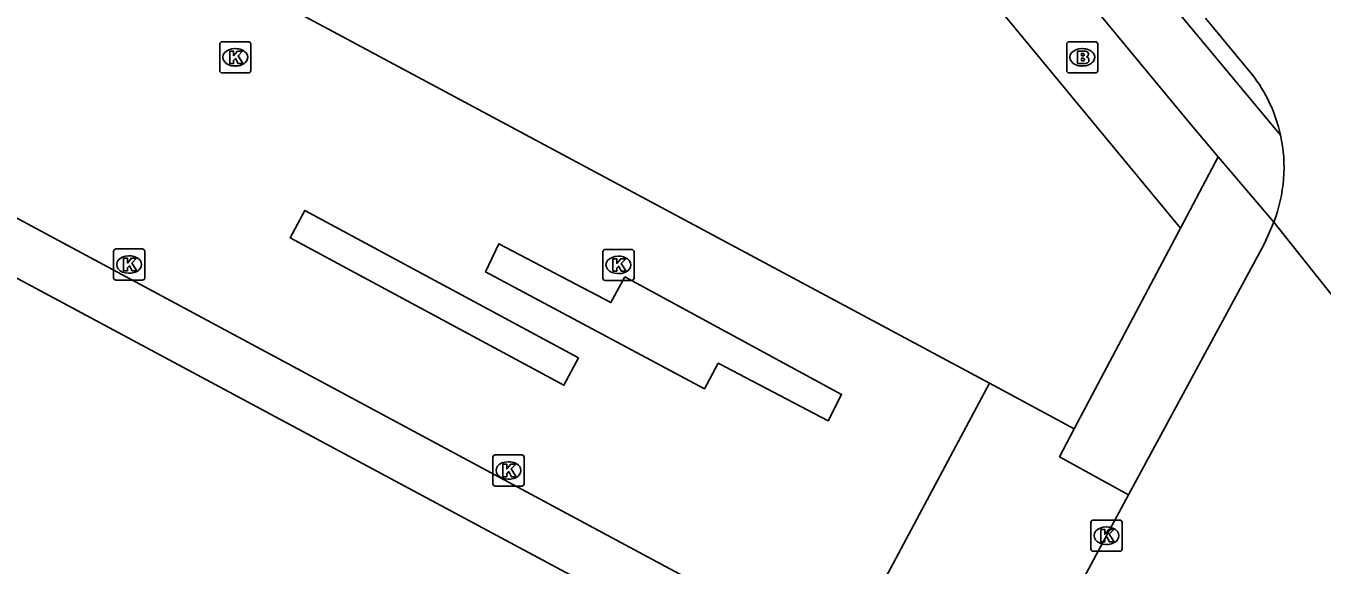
# Model space of a CAD drawing. Extents: x 159489 to 160304, y 383826 to 384530.
# Drawn here: x 159992.11 to 160033.79, y 384153.53 to 384170.85 of the extents above; entities that cross this region are included whole.
import ezdxf

# ---------------------------------------------------------------- set-up
doc = ezdxf.new("R2010")
doc.units = 0
for name, color, linetype in [('IMGEO_Brandkraan', 7, 'Continuous'), ('IMGEO_Fietspad_gesloten', 7, 'Continuous'), ('IMGEO_Kolk', 7, 'Continuous'), ('IMGEO_Pand', 7, 'Continuous'), ('IMGEO_Rijbaan_lokaal_gesloten', 7, 'Continuous'), ('IMGEO_Voetpad_open', 7, 'Continuous')]:
    doc.layers.add(name, color=color, linetype=linetype)

msp = doc.modelspace()

# ---------------------------------------------------------------- linework, layer by layer
at = {"layer": 'IMGEO_Brandkraan'}
for p, q in [((160025.576, 384169.415), (160025.576, 384170.267)), ((160025.651, 384170.341), (160026.503, 384170.341)), ((160026.064, 384170.121), (160026.089, 384170.121)), ((160026.577, 384170.267), (160026.577, 384169.415)), ((160026.503, 384169.341), (160025.651, 384169.341)), ((160026.087, 384169.561), (160026.062, 384169.561))]:
    msp.add_line(p, q, dxfattribs=at)
for points in [[(160025.576, 384169.415), (160025.576, 384170.267)], [(160025.651, 384170.341), (160026.503, 384170.341)], [(160026.577, 384170.267), (160026.577, 384169.415)], [(160025.924, 384170.041), (160025.924, 384169.641), (160026.137, 384169.641)], [(160026.155, 384170.041), (160025.924, 384170.041)], [(160026.103, 384169.96), (160026.049, 384169.96), (160026.049, 384169.884)], [(160026.049, 384169.884), (160026.102, 384169.884)], [(160026.111, 384169.808), (160026.049, 384169.808), (160026.049, 384169.727)], [(160026.049, 384169.727), (160026.111, 384169.727)], [(160026.503, 384169.341), (160025.651, 384169.341)]]:
    msp.add_lwpolyline(points, dxfattribs=at)
for centre, radius, start, end in [((160025.653, 384170.265), 0.0765, 91.552, 178.448), ((160025.653, 384170.265), 0.0765, 91.552, 178.448), ((160026.501, 384170.265), 0.0765, 1.552, 88.448), ((160026.501, 384170.265), 0.0765, 1.552, 88.448), ((160026.104, 384169.922), 0.0379, 267.8285, 90.9355), ((160026.112, 384169.767), 0.0404, 269.8759, 90.5077), ((160026.159, 384169.896), 0.145, 59.4692, 91.5367), ((160026.184, 384169.943), 0.0922, 285.5137, 58.1501), ((160026.189, 384169.751), 0.105, 301.3115, 78.989), ((160025.653, 384169.417), 0.0765, 181.552, 268.448), ((160025.653, 384169.417), 0.0765, 181.552, 268.448), ((160026.143, 384169.892), 0.251, 268.6676, 293.5347), ((160026.501, 384169.417), 0.0765, 271.552, 358.448), ((160026.501, 384169.417), 0.0765, 271.552, 358.448)]:
    msp.add_arc(centre, radius, start, end, dxfattribs=at)
for centre, major_axis, ratio, start_param, end_param in [((160026.063, 384169.841), (-0.387, 0.002), 0.722429, 4.712389, 7.853982), ((160026.088, 384169.841), (-0.39, 0.002), 0.717154, 1.570796, 4.712389)]:
    msp.add_ellipse(centre, major_axis=major_axis, ratio=ratio, start_param=start_param, end_param=end_param, dxfattribs=at)
at = {"layer": 'IMGEO_Fietspad_gesloten'}
for points in [[(159957.532, 384254.825), (159960.033, 384251.817), (159960.897, 384250.561), (160029.527, 384167.731), (160030.452, 384166.645)], [(159959.452, 384254.838), (159959.937, 384254.261), (159961.686, 384252.179), (160032.453, 384167.34)], [(160032.238, 384164.549), (160030.452, 384166.645)]]:
    msp.add_lwpolyline(points, dxfattribs=at)
at = {"layer": 'IMGEO_Kolk'}
for p, q in [((159998.337, 384169.415), (159998.337, 384170.267)), ((159998.412, 384170.341), (159999.264, 384170.341)), ((159998.825, 384170.121), (159998.85, 384170.121)), ((159999.338, 384170.267), (159999.338, 384169.415)), ((159999.264, 384169.341), (159998.412, 384169.341)), ((159998.848, 384169.561), (159998.823, 384169.561)), ((159994.924, 384162.756), (159994.924, 384163.608)), ((159994.999, 384163.682), (159995.851, 384163.682)), ((159995.412, 384163.462), (159995.437, 384163.462)), ((159995.925, 384163.608), (159995.925, 384162.756)), ((160010.66, 384162.744), (160010.66, 384163.596)), ((160010.735, 384163.67), (160011.587, 384163.67)), ((160011.148, 384163.45), (160011.173, 384163.45)), ((160011.661, 384163.596), (160011.661, 384162.744)), ((159995.851, 384162.682), (159994.999, 384162.682)), ((159995.435, 384162.902), (159995.41, 384162.902)), ((160011.587, 384162.67), (160010.735, 384162.67)), ((160011.171, 384162.89), (160011.146, 384162.89)), ((160007.123, 384156.14), (160007.123, 384156.992)), ((160007.198, 384157.066), (160008.05, 384157.066)), ((160007.611, 384156.846), (160007.636, 384156.846)), ((160008.124, 384156.992), (160008.124, 384156.14)), ((160008.05, 384156.066), (160007.198, 384156.066)), ((160007.634, 384156.286), (160007.609, 384156.286)), ((160026.355, 384154.045), (160026.355, 384154.897)), ((160026.43, 384154.971), (160027.282, 384154.971)), ((160026.843, 384154.751), (160026.868, 384154.751)), ((160027.356, 384154.897), (160027.356, 384154.045)), ((160027.282, 384153.971), (160026.43, 384153.971)), ((160026.866, 384154.191), (160026.841, 384154.191))]:
    msp.add_line(p, q, dxfattribs=at)
for points in [[(159998.337, 384169.415), (159998.337, 384170.267)], [(159998.412, 384170.341), (159999.264, 384170.341)], [(159999.338, 384170.267), (159999.338, 384169.415)], [(159998.658, 384170.041), (159998.781, 384170.041), (159998.781, 384169.89), (159998.911, 384170.041), (159999.075, 384170.041), (159998.929, 384169.89), (159999.082, 384169.641), (159998.93, 384169.641), (159998.845, 384169.805), (159998.781, 384169.738), (159998.781, 384169.641), (159998.658, 384169.641), (159998.658, 384170.041)], [(159999.264, 384169.341), (159998.412, 384169.341)], [(159994.924, 384162.756), (159994.924, 384163.608)], [(159994.999, 384163.682), (159995.851, 384163.682)], [(159995.925, 384163.608), (159995.925, 384162.756)], [(160010.66, 384162.744), (160010.66, 384163.596)], [(160010.735, 384163.67), (160011.587, 384163.67)], [(160011.661, 384163.596), (160011.661, 384162.744)], [(159995.245, 384163.382), (159995.368, 384163.382), (159995.368, 384163.231), (159995.498, 384163.382), (159995.662, 384163.382), (159995.516, 384163.231), (159995.669, 384162.982), (159995.517, 384162.982), (159995.432, 384163.146), (159995.368, 384163.079), (159995.368, 384162.982), (159995.245, 384162.982), (159995.245, 384163.382)], [(160010.981, 384163.37), (160011.104, 384163.37), (160011.104, 384163.219), (160011.234, 384163.37), (160011.398, 384163.37), (160011.252, 384163.219), (160011.405, 384162.97), (160011.253, 384162.97), (160011.168, 384163.134), (160011.104, 384163.067), (160011.104, 384162.97), (160010.981, 384162.97), (160010.981, 384163.37)], [(159995.851, 384162.682), (159994.999, 384162.682)], [(160011.587, 384162.67), (160010.735, 384162.67)], [(160007.123, 384156.14), (160007.123, 384156.992)], [(160007.198, 384157.066), (160008.05, 384157.066)], [(160007.444, 384156.766), (160007.567, 384156.766), (160007.567, 384156.615), (160007.697, 384156.766), (160007.861, 384156.766), (160007.715, 384156.615), (160007.868, 384156.366), (160007.716, 384156.366), (160007.631, 384156.53), (160007.567, 384156.463), (160007.567, 384156.366), (160007.444, 384156.366), (160007.444, 384156.766)], [(160008.124, 384156.992), (160008.124, 384156.14)], [(160008.05, 384156.066), (160007.198, 384156.066)], [(160026.355, 384154.045), (160026.355, 384154.897)], [(160026.43, 384154.971), (160027.282, 384154.971)], [(160027.356, 384154.897), (160027.356, 384154.045)], [(160026.676, 384154.671), (160026.799, 384154.671), (160026.799, 384154.52), (160026.929, 384154.671), (160027.093, 384154.671), (160026.947, 384154.52), (160027.1, 384154.271), (160026.948, 384154.271), (160026.863, 384154.435), (160026.799, 384154.368), (160026.799, 384154.271), (160026.676, 384154.271), (160026.676, 384154.671)], [(160027.282, 384153.971), (160026.43, 384153.971)]]:
    msp.add_lwpolyline(points, dxfattribs=at)
for centre, start, end in [((159998.414, 384170.265), 91.552, 178.448), ((159998.414, 384170.265), 91.552, 178.448), ((159999.262, 384170.265), 1.552, 88.448), ((159999.262, 384170.265), 1.552, 88.448), ((159998.414, 384169.417), 181.552, 268.448), ((159998.414, 384169.417), 181.552, 268.448), ((159999.262, 384169.417), 271.552, 358.448), ((159999.262, 384169.417), 271.552, 358.448), ((159995.001, 384163.606), 91.552, 178.448), ((159995.001, 384163.606), 91.552, 178.448), ((159995.849, 384163.606), 1.552, 88.448), ((159995.849, 384163.606), 1.552, 88.448), ((160010.737, 384163.594), 91.552, 178.448), ((160010.737, 384163.594), 91.552, 178.448), ((160011.585, 384163.594), 1.552, 88.448), ((160011.585, 384163.594), 1.552, 88.448), ((159995.001, 384162.758), 181.552, 268.448), ((159995.001, 384162.758), 181.552, 268.448), ((159995.849, 384162.758), 271.552, 358.448), ((159995.849, 384162.758), 271.552, 358.448), ((160010.737, 384162.746), 181.552, 268.448), ((160010.737, 384162.746), 181.552, 268.448), ((160011.585, 384162.746), 271.552, 358.448), ((160011.585, 384162.746), 271.552, 358.448), ((160007.2, 384156.99), 91.552, 178.448), ((160007.2, 384156.99), 91.552, 178.448), ((160008.048, 384156.99), 1.552, 88.448), ((160008.048, 384156.99), 1.552, 88.448), ((160007.2, 384156.142), 181.552, 268.448), ((160007.2, 384156.142), 181.552, 268.448), ((160008.048, 384156.142), 271.552, 358.448), ((160008.048, 384156.142), 271.552, 358.448), ((160026.432, 384154.895), 91.552, 178.448), ((160026.432, 384154.895), 91.552, 178.448), ((160027.28, 384154.895), 1.552, 88.448), ((160027.28, 384154.895), 1.552, 88.448), ((160026.432, 384154.047), 181.552, 268.448), ((160026.432, 384154.047), 181.552, 268.448), ((160027.28, 384154.047), 271.552, 358.448), ((160027.28, 384154.047), 271.552, 358.448)]:
    msp.add_arc(centre, 0.0765, start, end, dxfattribs=at)
for centre, major_axis, ratio, start_param, end_param in [((159998.824, 384169.841), (-0.387, 0.002), 0.722429, 4.712389, 7.853982), ((159998.849, 384169.841), (-0.39, 0.002), 0.717154, 1.570796, 4.712389), ((159995.411, 384163.182), (-0.387, 0.002), 0.722429, 4.712389, 7.853982), ((159995.436, 384163.182), (-0.39, 0.002), 0.717154, 1.570796, 4.712389), ((160011.147, 384163.17), (-0.387, 0.002), 0.722429, 4.712389, 7.853982), ((160011.172, 384163.17), (-0.39, 0.002), 0.717154, 1.570796, 4.712389), ((160007.61, 384156.566), (-0.387, 0.002), 0.722429, 4.712389, 7.853982), ((160007.635, 384156.566), (-0.39, 0.002), 0.717154, 1.570796, 4.712389), ((160026.842, 384154.471), (-0.387, 0.002), 0.722429, 4.712389, 7.853982), ((160026.867, 384154.471), (-0.39, 0.002), 0.717154, 1.570796, 4.712389)]:
    msp.add_ellipse(centre, major_axis=major_axis, ratio=ratio, start_param=start_param, end_param=end_param, dxfattribs=at)
at = {"layer": 'IMGEO_Pand'}
msp.add_lwpolyline([(159917.432, 384202.595), (159920.064, 384201.185), (160017.466, 384149)], dxfattribs=at)
at = {"layer": 'IMGEO_Rijbaan_lokaal_gesloten'}
for points in [[(160030.037, 384171.103), (160031.533, 384169.297)], [(160027.563, 384155.781), (160031.923, 384163.839), (160032.238, 384164.549)], [(160032.238, 384164.549), (160041.08, 384153.45)], [(160027.563, 384155.781), (160004.39, 384112.796)]]:
    msp.add_lwpolyline(points, dxfattribs=at)
for centre, radius, start, end in [((160027.693, 384166.297), 4.873, 12.3598, 37.9973), ((160027.682, 384166.304), 4.883, 338.937, 12.2531)]:
    msp.add_arc(centre, radius, start, end, dxfattribs=at)
at = {"layer": 'IMGEO_Voetpad_open'}
for points in [[(159967.686, 384229.02), (159982.197, 384221.174), (160029.234, 384164.348)], [(159927.794, 384210.489), (159967.949, 384188.903), (159982.328, 384181.173), (159984.895, 384182.371), (159986.818, 384178.787), (159991.4, 384176.315), (159993.92, 384177.521), (159995.948, 384173.906), (160023.092, 384159.367)], [(159918.255, 384204.145), (160018.319, 384150.449)], [(160030.452, 384166.645), (160029.234, 384164.348)], [(160009.88, 384160.183), (160009.408, 384159.306), (160000.599, 384164.041), (160001.071, 384164.919), (160009.88, 384160.183)], [(160029.234, 384164.348), (160025.82, 384157.906)], [(160011.363, 384162.784), (160018.335, 384159.011), (160017.903, 384158.166), (160014.369, 384160.013), (160013.923, 384159.192), (160006.89, 384162.947), (160007.319, 384163.85), (160010.918, 384161.962), (160011.363, 384162.784)], [(160023.092, 384159.367), (160018.319, 384150.449)], [(160025.82, 384157.906), (160023.092, 384159.367)], [(160025.82, 384157.906), (160025.343, 384157.006), (160027.563, 384155.781)]]:
    msp.add_lwpolyline(points, dxfattribs=at)

doc.saveas('drawing.dxf')
